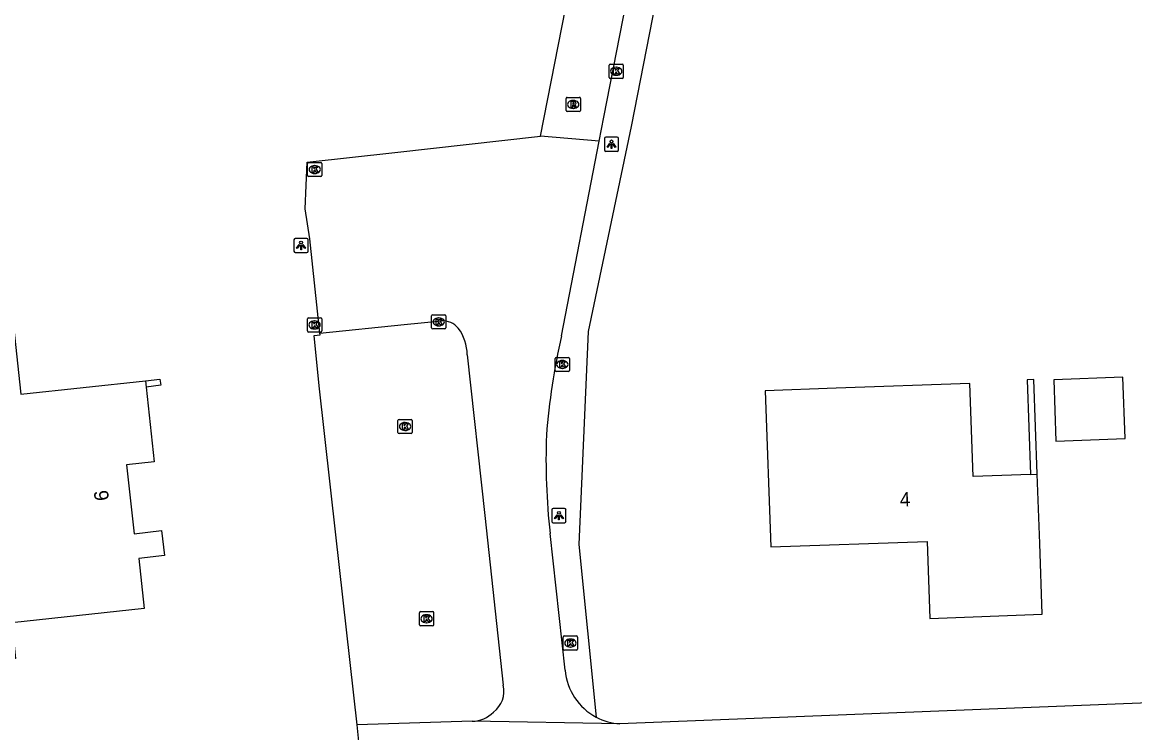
# Model space of a CAD drawing. Extents: x 162417 to 163721, y 384268 to 385416.
# Drawn here: x 163118.6 to 163196.9, y 385191.1 to 385241.1 of the extents above; entities that cross this region are included whole.
import ezdxf

# ---------------------------------------------------------------- set-up
doc = ezdxf.new("R2010")
doc.units = 0
for name, color, linetype in [('IMGEO_Groenvoorziening', 7, 'Continuous'), ('IMGEO_Kolk', 7, 'Continuous'), ('IMGEO_Lichtpunt', 7, 'Continuous'), ('IMGEO_Muur', 7, 'Continuous'), ('IMGEO_Pand', 7, 'Continuous'), ('IMGEO_Pand_nummerreeks', 7, 'Continuous'), ('IMGEO_Parkeervlak_open', 7, 'Continuous'), ('IMGEO_Rijbaan_lokaal_gesloten', 7, 'Continuous'), ('IMGEO_Rioolput', 7, 'Continuous')]:
    doc.layers.add(name, color=color, linetype=linetype)

msp = doc.modelspace()

# ---------------------------------------------------------------- linework, layer by layer
at = {"layer": 'IMGEO_Groenvoorziening'}
msp.add_lwpolyline([(163168.923, 385272.01), (163166.15, 385257.796), (163161.465, 385233.778), (163158.43, 385219.323), (163157.77, 385204.334), (163158.997, 385192.166)], dxfattribs=at)
at = {"layer": 'IMGEO_Kolk'}
for p, q in [((163159.908, 385237.232), (163159.908, 385238.084)), ((163159.983, 385238.158), (163160.835, 385238.158)), ((163160.909, 385238.084), (163160.909, 385237.232)), ((163160.419, 385237.378), (163160.394, 385237.378)), ((163160.396, 385237.938), (163160.421, 385237.938)), ((163160.835, 385237.158), (163159.983, 385237.158)), ((163138.668, 385230.313), (163138.668, 385231.165)), ((163138.743, 385231.239), (163139.595, 385231.239)), ((163139.156, 385231.019), (163139.181, 385231.019)), ((163139.669, 385231.165), (163139.669, 385230.313)), ((163139.595, 385230.239), (163138.743, 385230.239)), ((163139.179, 385230.459), (163139.154, 385230.459)), ((163138.66, 385219.366), (163138.66, 385220.218)), ((163138.735, 385220.292), (163139.587, 385220.292)), ((163139.148, 385220.072), (163139.173, 385220.072)), ((163139.661, 385220.218), (163139.661, 385219.366)), ((163147.404, 385219.583), (163147.404, 385220.435)), ((163147.479, 385220.509), (163148.331, 385220.509)), ((163147.892, 385220.289), (163147.917, 385220.289)), ((163148.405, 385220.435), (163148.405, 385219.583)), ((163139.587, 385219.292), (163138.735, 385219.292)), ((163139.171, 385219.512), (163139.146, 385219.512)), ((163148.331, 385219.509), (163147.479, 385219.509)), ((163147.915, 385219.729), (163147.89, 385219.729)), ((163156.111, 385216.581), (163156.111, 385217.433)), ((163156.186, 385217.507), (163157.038, 385217.507)), ((163156.599, 385217.287), (163156.624, 385217.287)), ((163157.112, 385217.433), (163157.112, 385216.581)), ((163157.038, 385216.507), (163156.186, 385216.507)), ((163156.622, 385216.727), (163156.597, 385216.727)), ((163145.034, 385212.211), (163145.034, 385213.063)), ((163145.109, 385213.137), (163145.961, 385213.137)), ((163145.522, 385212.917), (163145.547, 385212.917)), ((163146.035, 385213.063), (163146.035, 385212.211)), ((163145.961, 385212.137), (163145.109, 385212.137)), ((163145.545, 385212.357), (163145.52, 385212.357)), ((163146.623, 385199.596), (163147.475, 385199.596)), ((163146.548, 385198.67), (163146.548, 385199.522)), ((163147.059, 385198.816), (163147.034, 385198.816)), ((163147.036, 385199.376), (163147.061, 385199.376)), ((163147.549, 385199.522), (163147.549, 385198.67)), ((163147.475, 385198.596), (163146.623, 385198.596)), ((163156.681, 385196.955), (163156.681, 385197.807)), ((163156.756, 385197.881), (163157.608, 385197.881)), ((163157.169, 385197.661), (163157.194, 385197.661)), ((163157.682, 385197.807), (163157.682, 385196.955)), ((163157.608, 385196.881), (163156.756, 385196.881)), ((163157.192, 385197.101), (163157.167, 385197.101))]:
    msp.add_line(p, q, dxfattribs=at)
for points in [[(163159.908, 385237.232), (163159.908, 385238.084)], [(163159.983, 385238.158), (163160.835, 385238.158)], [(163160.909, 385238.084), (163160.909, 385237.232)], [(163160.229, 385237.858), (163160.352, 385237.858), (163160.352, 385237.707), (163160.482, 385237.858), (163160.646, 385237.858), (163160.5, 385237.707), (163160.653, 385237.458), (163160.501, 385237.458), (163160.416, 385237.622), (163160.352, 385237.555), (163160.352, 385237.458), (163160.229, 385237.458), (163160.229, 385237.858)], [(163160.835, 385237.158), (163159.983, 385237.158)], [(163138.668, 385230.313), (163138.668, 385231.165)], [(163138.743, 385231.239), (163139.595, 385231.239)], [(163138.989, 385230.939), (163139.112, 385230.939), (163139.112, 385230.788), (163139.242, 385230.939), (163139.406, 385230.939), (163139.26, 385230.788), (163139.413, 385230.539), (163139.261, 385230.539), (163139.176, 385230.703), (163139.112, 385230.636), (163139.112, 385230.539), (163138.989, 385230.539), (163138.989, 385230.939)], [(163139.669, 385231.165), (163139.669, 385230.313)], [(163139.595, 385230.239), (163138.743, 385230.239)], [(163138.66, 385219.366), (163138.66, 385220.218)], [(163138.735, 385220.292), (163139.587, 385220.292)], [(163138.981, 385219.992), (163139.104, 385219.992), (163139.104, 385219.841), (163139.234, 385219.992), (163139.398, 385219.992), (163139.252, 385219.841), (163139.405, 385219.592), (163139.253, 385219.592), (163139.168, 385219.756), (163139.104, 385219.689), (163139.104, 385219.592), (163138.981, 385219.592), (163138.981, 385219.992)], [(163139.661, 385220.218), (163139.661, 385219.366)], [(163147.404, 385219.583), (163147.404, 385220.435)], [(163147.479, 385220.509), (163148.331, 385220.509)], [(163147.725, 385220.209), (163147.848, 385220.209), (163147.848, 385220.058), (163147.978, 385220.209), (163148.142, 385220.209), (163147.996, 385220.058), (163148.149, 385219.809), (163147.997, 385219.809), (163147.912, 385219.973), (163147.848, 385219.906), (163147.848, 385219.809), (163147.725, 385219.809), (163147.725, 385220.209)], [(163148.405, 385220.435), (163148.405, 385219.583)], [(163139.587, 385219.292), (163138.735, 385219.292)], [(163148.331, 385219.509), (163147.479, 385219.509)], [(163156.111, 385216.581), (163156.111, 385217.433)], [(163156.186, 385217.507), (163157.038, 385217.507)], [(163156.432, 385217.207), (163156.555, 385217.207), (163156.555, 385217.056), (163156.685, 385217.207), (163156.849, 385217.207), (163156.703, 385217.056), (163156.856, 385216.807), (163156.704, 385216.807), (163156.619, 385216.971), (163156.555, 385216.904), (163156.555, 385216.807), (163156.432, 385216.807), (163156.432, 385217.207)], [(163157.112, 385217.433), (163157.112, 385216.581)], [(163157.038, 385216.507), (163156.186, 385216.507)], [(163145.034, 385212.211), (163145.034, 385213.063)], [(163145.109, 385213.137), (163145.961, 385213.137)], [(163146.035, 385213.063), (163146.035, 385212.211)], [(163145.961, 385212.137), (163145.109, 385212.137)], [(163145.355, 385212.837), (163145.478, 385212.837), (163145.478, 385212.686), (163145.608, 385212.837), (163145.772, 385212.837), (163145.626, 385212.686), (163145.779, 385212.437), (163145.627, 385212.437), (163145.542, 385212.601), (163145.478, 385212.534), (163145.478, 385212.437), (163145.355, 385212.437), (163145.355, 385212.837)], [(163146.623, 385199.596), (163147.475, 385199.596)], [(163146.548, 385198.67), (163146.548, 385199.522)], [(163146.869, 385199.296), (163146.992, 385199.296), (163146.992, 385199.145), (163147.122, 385199.296), (163147.286, 385199.296), (163147.14, 385199.145), (163147.293, 385198.896), (163147.141, 385198.896), (163147.056, 385199.06), (163146.992, 385198.993), (163146.992, 385198.896), (163146.869, 385198.896), (163146.869, 385199.296)], [(163147.549, 385199.522), (163147.549, 385198.67)], [(163147.475, 385198.596), (163146.623, 385198.596)], [(163156.681, 385196.955), (163156.681, 385197.807)], [(163156.756, 385197.881), (163157.608, 385197.881)], [(163157.002, 385197.581), (163157.125, 385197.581), (163157.125, 385197.43), (163157.255, 385197.581), (163157.419, 385197.581), (163157.273, 385197.43), (163157.426, 385197.181), (163157.274, 385197.181), (163157.189, 385197.345), (163157.125, 385197.278), (163157.125, 385197.181), (163157.002, 385197.181), (163157.002, 385197.581)], [(163157.682, 385197.807), (163157.682, 385196.955)], [(163157.608, 385196.881), (163156.756, 385196.881)]]:
    msp.add_lwpolyline(points, dxfattribs=at)
for centre, start, end in [((163159.985, 385238.082), 91.55205, 178.44795), ((163159.985, 385238.082), 91.55205, 178.44795), ((163160.833, 385238.082), 1.55205, 88.44795), ((163160.833, 385238.082), 1.55205, 88.44795), ((163159.985, 385237.234), 181.55205, 268.44795), ((163159.985, 385237.234), 181.55205, 268.44795), ((163160.833, 385237.234), 271.55205, 358.44795), ((163160.833, 385237.234), 271.55205, 358.44795), ((163138.745, 385231.163), 91.55205, 178.44795), ((163138.745, 385231.163), 91.55205, 178.44795), ((163139.593, 385231.163), 1.55205, 88.44795), ((163139.593, 385231.163), 1.55205, 88.44795), ((163138.745, 385230.315), 181.55205, 268.44795), ((163138.745, 385230.315), 181.55205, 268.44795), ((163139.593, 385230.315), 271.55205, 358.44795), ((163139.593, 385230.315), 271.55205, 358.44795), ((163138.737, 385220.216), 91.55205, 178.44795), ((163138.737, 385220.216), 91.55205, 178.44795), ((163139.585, 385220.216), 1.55205, 88.44795), ((163139.585, 385220.216), 1.55205, 88.44795), ((163147.481, 385220.433), 91.55205, 178.44795), ((163147.481, 385220.433), 91.55205, 178.44795), ((163148.329, 385220.433), 1.55205, 88.44795), ((163148.329, 385220.433), 1.55205, 88.44795), ((163138.737, 385219.368), 181.55205, 268.44795), ((163138.737, 385219.368), 181.55205, 268.44795), ((163139.585, 385219.368), 271.55205, 358.44795), ((163139.585, 385219.368), 271.55205, 358.44795), ((163147.481, 385219.585), 181.55205, 268.44795), ((163147.481, 385219.585), 181.55205, 268.44795), ((163148.329, 385219.585), 271.55205, 358.44795), ((163148.329, 385219.585), 271.55205, 358.44795), ((163156.188, 385217.431), 91.55205, 178.44795), ((163156.188, 385217.431), 91.55205, 178.44795), ((163157.036, 385217.431), 1.55205, 88.44795), ((163157.036, 385217.431), 1.55205, 88.44795), ((163156.188, 385216.583), 181.55205, 268.44795), ((163156.188, 385216.583), 181.55205, 268.44795), ((163157.036, 385216.583), 271.55205, 358.44795), ((163157.036, 385216.583), 271.55205, 358.44795), ((163145.111, 385213.061), 91.55205, 178.44795), ((163145.111, 385213.061), 91.55205, 178.44795), ((163145.959, 385213.061), 1.55205, 88.44795), ((163145.959, 385213.061), 1.55205, 88.44795), ((163145.111, 385212.213), 181.55205, 268.44795), ((163145.111, 385212.213), 181.55205, 268.44795), ((163145.959, 385212.213), 271.55205, 358.44795), ((163145.959, 385212.213), 271.55205, 358.44795), ((163146.625, 385199.52), 91.55205, 178.44795), ((163146.625, 385199.52), 91.55205, 178.44795), ((163147.473, 385199.52), 1.55205, 88.44795), ((163147.473, 385199.52), 1.55205, 88.44795), ((163146.625, 385198.672), 181.55205, 268.44795), ((163146.625, 385198.672), 181.55205, 268.44795), ((163147.473, 385198.672), 271.55205, 358.44795), ((163147.473, 385198.672), 271.55205, 358.44795), ((163156.758, 385197.805), 91.55205, 178.44795), ((163156.758, 385197.805), 91.55205, 178.44795), ((163157.606, 385197.805), 1.55205, 88.44795), ((163157.606, 385197.805), 1.55205, 88.44795), ((163156.758, 385196.957), 181.55205, 268.44795), ((163156.758, 385196.957), 181.55205, 268.44795), ((163157.606, 385196.957), 271.55205, 358.44795), ((163157.606, 385196.957), 271.55205, 358.44795)]:
    msp.add_arc(centre, 0.0765, start, end, dxfattribs=at)
for centre, major_axis, ratio, start_param, end_param in [((163160.395, 385237.658), (-0.387, 0.002), 0.722429, 4.712389, 7.853982), ((163160.42, 385237.658), (-0.39, 0.002), 0.717154, 1.570796, 4.712389), ((163139.155, 385230.739), (-0.387, 0.002), 0.722429, 4.712389, 7.853982), ((163139.18, 385230.739), (-0.39, 0.002), 0.717154, 1.570796, 4.712389), ((163139.147, 385219.792), (-0.387, 0.002), 0.722429, 4.712389, 7.853982), ((163139.172, 385219.792), (-0.39, 0.002), 0.717154, 1.570796, 4.712389), ((163147.891, 385220.009), (-0.387, 0.002), 0.722429, 4.712389, 7.853982), ((163147.916, 385220.009), (-0.39, 0.002), 0.717154, 1.570796, 4.712389), ((163156.598, 385217.007), (-0.387, 0.002), 0.722429, 4.712389, 7.853982), ((163156.623, 385217.007), (-0.39, 0.002), 0.717154, 1.570796, 4.712389), ((163145.521, 385212.637), (-0.387, 0.002), 0.722429, 4.712389, 7.853982), ((163145.546, 385212.637), (-0.39, 0.002), 0.717154, 1.570796, 4.712389), ((163147.035, 385199.096), (-0.387, 0.002), 0.722429, 4.712389, 7.853982), ((163147.06, 385199.096), (-0.39, 0.002), 0.717154, 1.570796, 4.712389), ((163157.168, 385197.381), (-0.387, 0.002), 0.722429, 4.712389, 7.853982), ((163157.193, 385197.381), (-0.39, 0.002), 0.717154, 1.570796, 4.712389)]:
    msp.add_ellipse(centre, major_axis=major_axis, ratio=ratio, start_param=start_param, end_param=end_param, dxfattribs=at)
at = {"layer": 'IMGEO_Lichtpunt'}
for p, q in [((163159.574, 385232.921), (163159.574, 385232.114)), ((163159.574, 385232.921), (163159.574, 385232.114)), ((163160.476, 385233.016), (163159.668, 385233.016)), ((163160.476, 385233.016), (163159.668, 385233.016)), ((163160.57, 385232.114), (163160.57, 385232.921)), ((163160.57, 385232.114), (163160.57, 385232.921)), ((163159.668, 385232.02), (163160.476, 385232.02)), ((163159.668, 385232.02), (163160.476, 385232.02)), ((163137.708, 385225.794), (163137.708, 385224.987)), ((163137.708, 385225.794), (163137.708, 385224.987)), ((163138.61, 385225.889), (163137.802, 385225.889)), ((163138.61, 385225.889), (163137.802, 385225.889)), ((163138.704, 385224.987), (163138.704, 385225.794)), ((163138.704, 385224.987), (163138.704, 385225.794)), ((163137.802, 385224.893), (163138.61, 385224.893)), ((163137.802, 385224.893), (163138.61, 385224.893)), ((163155.875, 385206.761), (163155.875, 385205.954)), ((163155.875, 385206.761), (163155.875, 385205.954)), ((163156.777, 385206.856), (163155.969, 385206.856)), ((163156.777, 385206.856), (163155.969, 385206.856)), ((163156.871, 385205.954), (163156.871, 385206.761)), ((163156.871, 385205.954), (163156.871, 385206.761)), ((163155.969, 385205.86), (163156.777, 385205.86)), ((163155.969, 385205.86), (163156.777, 385205.86))]:
    msp.add_line(p, q, dxfattribs=at)
for points in [[(163159.948, 385232.585), (163159.987, 385232.557), (163159.799, 385232.295), (163159.761, 385232.322), (163159.948, 385232.585)], [(163160.05, 385232.537), (163160.097, 385232.537), (163160.097, 385232.215), (163160.05, 385232.215), (163160.05, 385232.537)], [(163160.16, 385232.557), (163160.198, 385232.584), (163160.385, 385232.322), (163160.346, 385232.294), (163160.16, 385232.557)], [(163138.082, 385225.458), (163138.121, 385225.43), (163137.933, 385225.168), (163137.895, 385225.195), (163138.082, 385225.458)], [(163138.294, 385225.43), (163138.332, 385225.457), (163138.519, 385225.195), (163138.48, 385225.167), (163138.294, 385225.43)], [(163138.184, 385225.41), (163138.231, 385225.41), (163138.231, 385225.088), (163138.184, 385225.088), (163138.184, 385225.41)], [(163156.249, 385206.425), (163156.288, 385206.397), (163156.1, 385206.135), (163156.062, 385206.162), (163156.249, 385206.425)], [(163156.351, 385206.377), (163156.398, 385206.377), (163156.398, 385206.055), (163156.351, 385206.055), (163156.351, 385206.377)], [(163156.461, 385206.397), (163156.499, 385206.424), (163156.686, 385206.162), (163156.647, 385206.134), (163156.461, 385206.397)]]:
    msp.add_lwpolyline(points, dxfattribs=at)
for centre in [(163160.073, 385232.719), (163138.207, 385225.592), (163156.374, 385206.559)]:
    msp.add_circle(centre, 0.0994, dxfattribs=at)
for centre, start, end in [((163159.668, 385232.921), 90, 180), ((163159.668, 385232.921), 90, 180), ((163160.476, 385232.921), 0, 90), ((163160.476, 385232.921), 0, 90), ((163159.668, 385232.114), 180, 270), ((163159.668, 385232.114), 180, 270), ((163160.476, 385232.114), 270, 0), ((163160.476, 385232.114), 270, 360), ((163137.802, 385225.794), 90, 180), ((163137.802, 385225.794), 90, 180), ((163138.61, 385225.794), 0, 90), ((163138.61, 385225.794), 0, 90), ((163137.802, 385224.987), 180, 270), ((163137.802, 385224.987), 180, 270), ((163138.61, 385224.987), 270, 0), ((163138.61, 385224.987), 270, 360), ((163155.969, 385206.761), 90, 180), ((163155.969, 385206.761), 90, 180), ((163156.777, 385206.761), 0, 90), ((163156.777, 385206.761), 0, 90), ((163155.969, 385205.954), 180, 270), ((163155.969, 385205.954), 180, 270), ((163156.777, 385205.954), 270, 0), ((163156.777, 385205.954), 270, 360)]:
    msp.add_arc(centre, 0.0946, start, end, dxfattribs=at)
at = {"layer": 'IMGEO_Muur'}
for points in [[(163127.245, 385215.86), (163128.266, 385215.971), (163128.319, 385215.537), (163127.293, 385215.418)], [(163190.072, 385209.283), (163189.835, 385215.945), (163189.364, 385215.928), (163189.602, 385209.266)]]:
    msp.add_lwpolyline(points, dxfattribs=at)
at = {"layer": 'IMGEO_Pand'}
for points in [[(163110.462, 385222.933), (163117.519, 385223.682), (163118.47, 385214.907), (163127.245, 385215.86)], [(163127.293, 385215.418), (163127.859, 385210.158), (163125.919, 385209.946), (163126.44, 385205.086), (163128.386, 385205.309), (163128.581, 385203.543), (163126.776, 385203.328), (163127.165, 385199.806), (163117.833, 385198.798), (163118.102, 385196.304), (163110.903, 385195.539), (163110.074, 385203.335), (163112.516, 385203.594), (163110.505, 385222.525)], [(163191.228, 385215.936), (163191.382, 385211.61), (163196.262, 385211.784), (163196.108, 385216.11), (163191.228, 385215.936)], [(163127.245, 385215.86), (163127.293, 385215.418)], [(163189.602, 385209.266), (163185.561, 385209.122), (163185.328, 385215.673), (163175.905, 385215.337), (163170.908, 385215.159), (163171.301, 385204.15), (163182.305, 385204.542), (163182.499, 385199.123), (163190.424, 385199.406), (163190.246, 385204.403), (163190.072, 385209.283)], [(163189.602, 385209.266), (163190.072, 385209.283)]]:
    msp.add_lwpolyline(points, dxfattribs=at)
at = {"layer": 'IMGEO_Parkeervlak_open'}
msp.add_lwpolyline([(163142.168, 385191.618), (163140.655, 385205.014), (163139.477, 385215.508), (163139.131, 385219.054), (163139.546, 385219.097), (163139.534, 385219.208)], dxfattribs=at)
at = {"layer": 'IMGEO_Rijbaan_lokaal_gesloten'}
for points in [[(163155.064, 385233.08), (163158.856, 385252.358), (163162.73, 385272.255), (163165.057, 385284.448), (163166.376, 385291.066)], [(163159.201, 385232.729), (163159.528, 385234.427), (163164.734, 385260.926), (163166.949, 385272.358)], [(163139.534, 385219.208), (163138.829, 385225.865), (163138.494, 385227.958), (163138.631, 385231.268), (163144.802, 385231.946), (163155.064, 385233.08)], [(163159.201, 385232.729), (163155.064, 385233.08)], [(163156.563, 385219.018), (163159.201, 385232.729)], [(163139.534, 385219.208), (163145.471, 385219.825), (163148.094, 385220.086)], [(163149.915, 385217.681), (163151.155, 385206.374), (163152.456, 385194.414)], [(163156.802, 385195.467), (163155.75, 385205.106)], [(163257.673, 385195.54), (163160.672, 385191.689)], [(163150.253, 385191.882), (163142.168, 385191.618)], [(163160.672, 385191.689), (163150.253, 385191.882)], [(163142.898, 385184.347), (163142.168, 385191.618)]]:
    msp.add_lwpolyline(points, dxfattribs=at)
for centre, radius, start, end in [((163148.153, 385218.605), 1.483, 40.27461, 92.27482), ((163146.767, 385217.672), 3.148, 0.15796, 36.91275), ((163202.742, 385208.348), 47.395, 166.98935, 175.53682), ((163203.807, 385210.379), 48.346, 178.03574, 186.2615), ((163160.945, 385195.842), 4.16, 185.16638, 242.07746), ((163150.627, 385194.011), 1.873, 307.41826, 12.4356), ((163150.263, 385193.962), 2.08, 269.72111, 316.22712), ((163160.95, 385195.843), 4.163, 242.03096, 266.17766)]:
    msp.add_arc(centre, radius, start, end, dxfattribs=at)
at = {"layer": 'IMGEO_Rioolput'}
for p, q in [((163156.882, 385234.897), (163156.882, 385235.749)), ((163156.957, 385235.823), (163157.809, 385235.823)), ((163157.37, 385235.603), (163157.395, 385235.603)), ((163157.883, 385235.749), (163157.883, 385234.897)), ((163157.809, 385234.823), (163156.957, 385234.823)), ((163157.393, 385235.043), (163157.368, 385235.043))]:
    msp.add_line(p, q, dxfattribs=at)
for points in [[(163156.882, 385234.897), (163156.882, 385235.749)], [(163156.957, 385235.823), (163157.809, 385235.823)], [(163157.883, 385235.749), (163157.883, 385234.897)], [(163157.809, 385234.823), (163156.957, 385234.823)], [(163157.471, 385235.521), (163157.219, 385235.523), (163157.219, 385235.123)], [(163157.219, 385235.123), (163157.343, 385235.123), (163157.343, 385235.285), (163157.354, 385235.285)], [(163157.397, 385235.442), (163157.343, 385235.442), (163157.343, 385235.361)], [(163157.343, 385235.361), (163157.395, 385235.361)], [(163157.401, 385235.256), (163157.472, 385235.123), (163157.612, 385235.123), (163157.547, 385235.249)]]:
    msp.add_lwpolyline(points, dxfattribs=at)
for centre, radius, start, end in [((163156.959, 385235.747), 0.0765, 91.55205, 178.44795), ((163156.959, 385235.747), 0.0765, 91.55205, 178.44795), ((163157.807, 385235.747), 0.0765, 1.55205, 88.44795), ((163157.807, 385235.747), 0.0765, 1.55205, 88.44795), ((163156.959, 385234.899), 0.0765, 181.55205, 268.44795), ((163156.959, 385234.899), 0.0765, 181.55205, 268.44795), ((163157.353, 385235.232), 0.0533, 26.02933, 88.69889), ((163157.379, 385235.55), 0.19, 274.7715, 282.96867), ((163157.403, 385235.346), 0.0964, 77.00612, 93.18647), ((163157.417, 385235.403), 0.0378, 276.66336, 79.67722), ((163157.47, 385235.411), 0.109, 350.36119, 89.41601), ((163157.468, 385235.411), 0.112, 277.58423, 350.98172), ((163157.452, 385235.196), 0.108, 29.51342, 73.79051), ((163157.807, 385234.899), 0.0765, 271.55205, 358.44795), ((163157.807, 385234.899), 0.0765, 271.55205, 358.44795)]:
    msp.add_arc(centre, radius, start, end, dxfattribs=at)
for centre, major_axis, ratio, start_param, end_param in [((163157.369, 385235.323), (-0.387, 0.002), 0.722429, 4.712389, 7.853982), ((163157.394, 385235.323), (-0.39, 0.002), 0.717154, 1.570796, 4.712389)]:
    msp.add_ellipse(centre, major_axis=major_axis, ratio=ratio, start_param=start_param, end_param=end_param, dxfattribs=at)

# ---------------------------------------------------------------- texts
at = {"layer": 'IMGEO_Pand_nummerreeks'}
for s, rotation, p in [('9', 276.11898, (163123.603, 385208.09)), ('4', 2.03973, (163180.401, 385206.995))]:
    msp.add_text(s, height=1, rotation=rotation, dxfattribs=at).set_placement(p)

doc.saveas('drawing.dxf')
